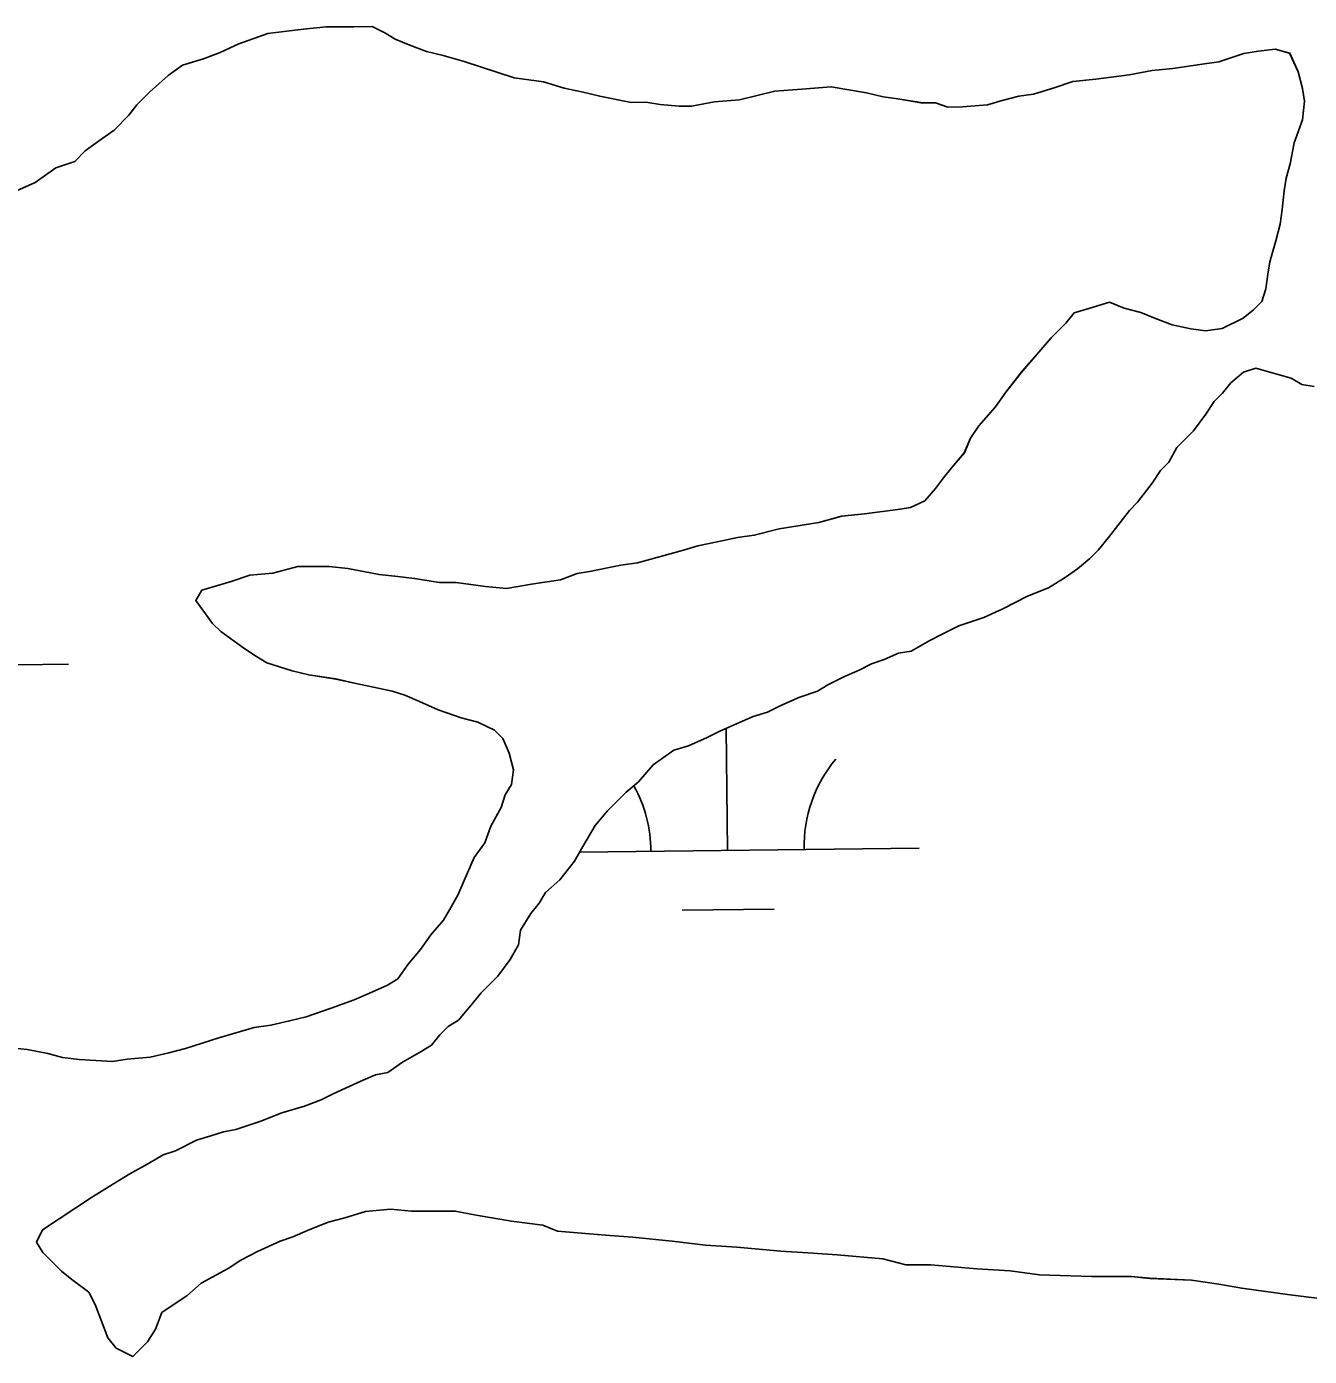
# Model space of a CAD drawing. Extents: x 3704301 to 3742427, y 506229 to 532009.
# Drawn here: x 3739372.2 to 3739706.8, y 529224 to 529571.1 of the extents above; entities that cross this region are included whole.
import ezdxf

# ---------------------------------------------------------------- set-up
doc = ezdxf.new("R2010")
doc.units = 0
doc.layers.add('V-TOPO-SHOR', color=7, linetype='Continuous')
doc.layers.add('V-WETL-SWMP', color=7, linetype='Continuous')

msp = doc.modelspace()

# ---------------------------------------------------------------- linework, layer by layer
at = {"layer": 'V-TOPO-SHOR'}
for points in [[(3739369.58, 529528.18), (3739374.47, 529530.38), (3739379.89, 529534.22), (3739384.77, 529535.87), (3739387.48, 529538.61), (3739391.27, 529541.34), (3739395.06, 529544.08), (3739398.85, 529547.91), (3739401.01, 529550.64), (3739404.26, 529553.92), (3739409.13, 529558.29), (3739412.92, 529561.03), (3739418.35, 529562.69), (3739422.69, 529564.34), (3739427.58, 529566.54), (3739435.17, 529569.3), (3739440.07, 529569.87), (3739444.41, 529570.43), (3739450.39, 529571.01), (3739453.65, 529571.02), (3739457.46, 529571.04), (3739462.35, 529571.07), (3739465.62, 529569.45), (3739468.35, 529567.83), (3739472.17, 529566.22), (3739476.52, 529564.61), (3739480.88, 529563.55), (3739486.33, 529561.94), (3739499.4, 529557.66), (3739507.02, 529556.61), (3739512.46, 529555), (3739517.36, 529553.94), (3739521.72, 529552.88), (3739529.88, 529551.29), (3739533.69, 529551.31), (3739537.5, 529550.78), (3739542.39, 529550.26), (3739545.66, 529550.28), (3739551.64, 529551.4), (3739558.16, 529551.97), (3739567.39, 529554.19), (3739574.46, 529554.77), (3739582.07, 529555.35), (3739591.32, 529553.77), (3739595.67, 529552.7), (3739599.48, 529552.18), (3739606.01, 529551.12), (3739609.28, 529551.14), (3739612.54, 529550.07), (3739616.35, 529550.09), (3739622.87, 529550.67), (3739626.67, 529551.77), (3739631.02, 529552.88), (3739634.82, 529553.45), (3739640.25, 529555.1), (3739645.14, 529556.76), (3739651.12, 529557.33), (3739659.81, 529558.47), (3739665.79, 529559.58), (3739671.22, 529560.15), (3739678.83, 529561.28)], [(3739678.83, 529561.28), (3739683.18, 529561.85), (3739689.69, 529564.06), (3739693.5, 529564.62), (3739697.84, 529565.18), (3739701.66, 529564.11), (3739703.85, 529559.23), (3739704.96, 529554.89), (3739705.52, 529551.63), (3739705, 529546.73), (3739702.86, 529540.74), (3739701.8, 529535.29), (3739700.73, 529531.48), (3739700.2, 529528.22), (3739699.69, 529523.32), (3739699.16, 529519.51), (3739698.09, 529515.16), (3739696.49, 529509.71), (3739695.96, 529506.44), (3739695.44, 529502.64), (3739694.37, 529499.37), (3739692.2, 529497.18), (3739689.5, 529494.99), (3739684.07, 529492.24), (3739679.72, 529491.68), (3739675.91, 529492.2), (3739671.02, 529493.27), (3739666.66, 529494.88), (3739662.84, 529496.49), (3739658.48, 529497.56), (3739654.67, 529499.17), (3739649.24, 529497.51), (3739645.44, 529496.4), (3739643.28, 529493.67), (3739639.49, 529489.85), (3739635.71, 529485.48), (3739631.93, 529481.11), (3739627.6, 529475.65), (3739624.9, 529471.83), (3739620.58, 529466.91), (3739618.42, 529463.64), (3739616.8, 529459.83), (3739613.56, 529456), (3739611.4, 529453.27), (3739609.24, 529450.54), (3739606.54, 529447.27), (3739602.74, 529445.61), (3739599.48, 529445.06), (3739590.78, 529443.93), (3739584.8, 529443.35), (3739578.83, 529441.69), (3739568.51, 529440.01), (3739561.99, 529438.34), (3739557.64, 529437.78), (3739552.75, 529436.66), (3739547.32, 529435.55), (3739543.52, 529434.44), (3739537.55, 529432.78), (3739531.58, 529431.12), (3739527.23, 529430.55), (3739519.08, 529428.88), (3739515.82, 529428.32), (3739511.48, 529426.67), (3739503.87, 529425.54), (3739497.35, 529424.42), (3739491.91, 529424.94), (3739484.29, 529425.99), (3739479.94, 529425.96), (3739473.41, 529427.02), (3739469.06, 529427.54), (3739464.16, 529428.06), (3739456, 529429.65), (3739451.1, 529430.17), (3739447.29, 529430.15), (3739442.94, 529430.13), (3739436.43, 529428.46), (3739430.45, 529427.89), (3739425.56, 529426.23), (3739421.76, 529425.13), (3739417.96, 529424.02), (3739416.34, 529421.3), (3739420.73, 529415.33), (3739422.91, 529413.17), (3739428.91, 529408.85), (3739432.19, 529406.69), (3739434.91, 529405.07), (3739441.45, 529402.93), (3739445.81, 529401.86), (3739452.88, 529400.82), (3739457.78, 529399.75), (3739462.68, 529398.69), (3739467.58, 529397.63), (3739470.85, 529396.56), (3739474.66, 529394.94), (3739479.57, 529392.79), (3739485.56, 529390.65), (3739489.91, 529389.58), (3739494.27, 529387.43), (3739496.46, 529385.26), (3739498.11, 529381.46), (3739499.22, 529377.12)], [(3739630.05, 529420.74), (3739633.31, 529422.39), (3739638.73, 529424.59), (3739643.07, 529427.33), (3739646.32, 529429.52), (3739649.57, 529432.26), (3739651.73, 529434.44), (3739654.44, 529437.72), (3739659.84, 529444.82), (3739662, 529447), (3739665.78, 529451.91), (3739667.95, 529455.19), (3739670.11, 529457.37), (3739672.26, 529461.19), (3739676.59, 529465.56), (3739679.83, 529469.93), (3739681.99, 529473.2), (3739684.16, 529475.39), (3739686.32, 529478.12), (3739689.57, 529480.85), (3739692.82, 529481.96), (3739698.27, 529480.35), (3739702.08, 529479.29), (3739704.81, 529477.67), (3739708.07, 529477.14)], [(3739389.39, 529265.64), (3739393.73, 529268.38), (3739399.15, 529271.67), (3739404.03, 529274.41), (3739407.83, 529276.6), (3739411.08, 529277.71), (3739416.51, 529280.46), (3739420.31, 529281.56), (3739423.57, 529282.67), (3739426.83, 529283.23), (3739433.34, 529285.43), (3739438.77, 529287.64), (3739444.74, 529289.3), (3739449.08, 529290.95), (3739452.34, 529292.6), (3739459.39, 529295.9), (3739463.19, 529297.55), (3739466.45, 529298.11), (3739470.24, 529300.85), (3739475.12, 529303.59), (3739477.83, 529305.23), (3739479.99, 529307.96), (3739482.16, 529310.15), (3739484.87, 529311.79), (3739488.11, 529315.62), (3739490.81, 529318.9), (3739495.14, 529323.27), (3739498.38, 529327.63), (3739500.54, 529331.45), (3739501.06, 529335.26), (3739503.76, 529339.62), (3739505.92, 529342.35), (3739507.54, 529345.08), (3739511.33, 529348.36), (3739515.11, 529353.27), (3739517.27, 529357.09), (3739520.5, 529362.55), (3739523.75, 529366.37), (3739526.45, 529369.1), (3739528.61, 529371.29), (3739531.86, 529374.02), (3739535.65, 529378.39), (3739541.06, 529382.23), (3739544.87, 529383.33), (3739549.75, 529385.53), (3739553, 529387.18), (3739556.8, 529388.83), (3739561.69, 529391.03), (3739565.49, 529392.14), (3739568.74, 529393.79), (3739573.62, 529395.98), (3739578.51, 529397.64), (3739581.22, 529399.29), (3739585.56, 529401.48), (3739589.36, 529403.13), (3739592.61, 529404.78), (3739595.87, 529405.89), (3739599.67, 529407.53), (3739602.93, 529408.09), (3739607.81, 529410.84), (3739611.06, 529412.49), (3739615.4, 529414.68), (3739621.91, 529416.89), (3739626.8, 529419.09), (3739630.05, 529420.74)], [(3739499.22, 529377.12), (3739498.7, 529373.31), (3739497.08, 529370.58), (3739496.01, 529367.32), (3739493.31, 529362.41), (3739491.7, 529358.05), (3739489, 529354.23), (3739486.32, 529348.24), (3739484.7, 529344.42), (3739482.55, 529340.6), (3739480.93, 529337.88), (3739477.69, 529334.05), (3739474.99, 529330.23), (3739471.74, 529326.41), (3739469.04, 529322.59), (3739466.33, 529320.95), (3739461.45, 529318.75), (3739457.65, 529317.1), (3739451.68, 529314.89), (3739445.17, 529312.68), (3739440.82, 529311.57), (3739435.93, 529310.46), (3739431.58, 529309.9), (3739422.36, 529307.13), (3739413.67, 529304.37), (3739409.33, 529303.26), (3739404.44, 529302.15), (3739398.46, 529301.57), (3739394.65, 529301.01), (3739385.95, 529301.51), (3739381.6, 529302.03), (3739377.79, 529303.1), (3739372.34, 529304.16), (3739367.45, 529304.68)], [(3739665.2, 529244.41), (3739660.3, 529244.92), (3739649.97, 529244.87), (3739636.38, 529245.35), (3739628.75, 529246.4), (3739620.05, 529246.9), (3739608.08, 529247.92), (3739601.56, 529247.89), (3739595.57, 529249.49), (3739583.6, 529250.52), (3739575.99, 529251.02), (3739568.91, 529251.53), (3739557.49, 529252.56), (3739549.33, 529253.07), (3739540.62, 529254.11), (3739530.29, 529255.14), (3739523.21, 529255.65), (3739510.7, 529256.68), (3739506.89, 529258.29), (3739498.73, 529259.34), (3739489.47, 529260.92), (3739484.03, 529261.98), (3739479.68, 529261.96), (3739472.61, 529261.92), (3739467.17, 529262.44), (3739460.65, 529261.86), (3739455.22, 529260.2), (3739450.88, 529259.09), (3739445.45, 529256.89), (3739441.65, 529255.24), (3739438.39, 529254.14), (3739432.43, 529251.39), (3739428.08, 529249.19), (3739424.83, 529247), (3739417.78, 529243.16), (3739414, 529239.88), (3739410.74, 529237.69), (3739407.49, 529235.49), (3739405.88, 529231.14), (3739403.72, 529227.86), (3739399.94, 529224.04), (3739395.58, 529226.19), (3739393.39, 529228.9), (3739391.73, 529233.24), (3739390.08, 529237.58), (3739388.43, 529240.83), (3739384.06, 529244.07), (3739381.34, 529246.24), (3739376.42, 529251.11), (3739374.77, 529253.82), (3739376.39, 529257.09), (3739389.39, 529265.64)], [(3739708.73, 529239.19), (3739701.11, 529240.23), (3739689.14, 529241.81), (3739683.15, 529242.86), (3739676.08, 529243.92), (3739665.2, 529244.41)]]:
    msp.add_lwpolyline(points, dxfattribs=at)
at = {"layer": 'V-WETL-SWMP'}
for p, q in [((3739686.32, 529478.12), (3739689.57, 529480.85)), ((3739689.57, 529480.85), (3739692.82, 529481.96)), ((3739692.82, 529481.96), (3739698.27, 529480.35)), ((3739684.16, 529475.39), (3739686.32, 529478.12)), ((3739698.27, 529480.35), (3739702.08, 529479.29)), ((3739702.08, 529479.29), (3739704.81, 529477.67)), ((3739704.81, 529477.67), (3739708.07, 529477.14)), ((3739681.99, 529473.2), (3739684.16, 529475.39)), ((3739679.83, 529469.93), (3739681.99, 529473.2)), ((3739676.59, 529465.56), (3739679.83, 529469.93)), ((3739672.26, 529461.19), (3739676.59, 529465.56)), ((3739670.11, 529457.37), (3739672.26, 529461.19)), ((3739667.94, 529455.19), (3739670.11, 529457.37)), ((3739665.79, 529451.91), (3739667.94, 529455.19)), ((3739662, 529447), (3739665.79, 529451.91)), ((3739659.84, 529444.82), (3739662, 529447)), ((3739654.44, 529437.72), (3739659.84, 529444.82)), ((3739651.73, 529434.44), (3739654.44, 529437.72)), ((3739646.32, 529429.52), (3739649.57, 529432.26)), ((3739649.57, 529432.26), (3739651.73, 529434.44)), ((3739643.07, 529427.33), (3739646.32, 529429.52)), ((3739638.73, 529424.59), (3739643.07, 529427.33)), ((3739630.05, 529420.74), (3739633.31, 529422.39)), ((3739633.31, 529422.39), (3739638.73, 529424.59)), ((3739621.92, 529416.89), (3739626.8, 529419.09)), ((3739626.8, 529419.09), (3739630.05, 529420.74)), ((3739611.06, 529412.49), (3739615.4, 529414.68)), ((3739615.4, 529414.68), (3739621.92, 529416.89)), ((3739607.81, 529410.84), (3739611.06, 529412.49)), ((3739599.67, 529407.54), (3739602.93, 529408.09)), ((3739602.93, 529408.09), (3739607.81, 529410.84)), ((3739369.66, 529404.54), (3739383.11, 529404.71)), ((3739589.36, 529403.13), (3739592.61, 529404.78)), ((3739592.61, 529404.78), (3739595.87, 529405.89)), ((3739595.87, 529405.89), (3739599.67, 529407.54)), ((3739581.22, 529399.29), (3739585.56, 529401.48)), ((3739585.56, 529401.48), (3739589.36, 529403.13)), ((3739573.62, 529395.98), (3739578.51, 529397.64)), ((3739578.51, 529397.64), (3739581.22, 529399.29)), ((3739568.74, 529393.79), (3739573.62, 529395.98)), ((3739556.8, 529388.83), (3739561.69, 529391.03)), ((3739561.69, 529391.03), (3739565.49, 529392.14)), ((3739565.49, 529392.14), (3739568.74, 529393.79)), ((3739549.75, 529385.53), (3739553, 529387.18)), ((3739553, 529387.18), (3739556.8, 529388.83)), ((3739555.03, 529356.06), (3739554.64, 529387.89)), ((3739544.87, 529383.33), (3739549.75, 529385.53)), ((3739535.65, 529378.39), (3739541.07, 529382.23)), ((3739541.07, 529382.23), (3739544.87, 529383.33)), ((3739531.86, 529374.02), (3739535.65, 529378.39)), ((3739528.61, 529371.29), (3739531.86, 529374.02)), ((3739526.45, 529369.1), (3739528.61, 529371.29)), ((3739520.5, 529362.55), (3739523.75, 529366.37)), ((3739523.75, 529366.37), (3739526.45, 529369.1)), ((3739517.27, 529357.09), (3739520.5, 529362.55)), ((3739515.11, 529353.28), (3739517.27, 529357.09)), ((3739516.42, 529355.59), (3739605.03, 529356.67)), ((3739511.33, 529348.36), (3739515.11, 529353.28)), ((3739507.54, 529345.08), (3739511.33, 529348.36)), ((3739503.76, 529339.62), (3739505.92, 529342.35)), ((3739505.92, 529342.35), (3739507.54, 529345.08)), ((3739501.06, 529335.26), (3739503.76, 529339.62)), ((3739543.22, 529340.49), (3739567.22, 529340.78)), ((3739500.54, 529331.45), (3739501.06, 529335.26)), ((3739498.38, 529327.63), (3739500.54, 529331.45)), ((3739495.14, 529323.27), (3739498.38, 529327.63)), ((3739490.81, 529318.89), (3739495.14, 529323.27)), ((3739488.11, 529315.62), (3739490.81, 529318.89)), ((3739484.87, 529311.8), (3739488.11, 529315.62)), ((3739482.16, 529310.15), (3739484.87, 529311.8)), ((3739477.83, 529305.23), (3739479.99, 529307.96)), ((3739479.99, 529307.96), (3739482.16, 529310.15)), ((3739475.12, 529303.59), (3739477.83, 529305.23)), ((3739466.45, 529298.11), (3739470.24, 529300.85)), ((3739470.24, 529300.85), (3739475.12, 529303.59)), ((3739459.39, 529295.9), (3739463.19, 529297.55)), ((3739463.19, 529297.55), (3739466.45, 529298.11)), ((3739452.34, 529292.6), (3739459.39, 529295.9)), ((3739444.74, 529289.3), (3739449.08, 529290.95)), ((3739449.08, 529290.95), (3739452.34, 529292.6)), ((3739433.34, 529285.43), (3739438.77, 529287.64)), ((3739438.77, 529287.64), (3739444.74, 529289.3)), ((3739423.57, 529282.67), (3739426.83, 529283.23)), ((3739426.83, 529283.23), (3739433.34, 529285.43)), ((3739411.08, 529277.71), (3739416.51, 529280.46)), ((3739416.51, 529280.46), (3739420.31, 529281.56)), ((3739420.31, 529281.56), (3739423.57, 529282.67)), ((3739404.03, 529274.41), (3739407.83, 529276.6)), ((3739407.83, 529276.6), (3739411.08, 529277.71)), ((3739399.15, 529271.67), (3739404.03, 529274.41)), ((3739393.73, 529268.38), (3739399.15, 529271.67)), ((3739376.39, 529257.09), (3739389.39, 529265.64)), ((3739389.39, 529265.64), (3739393.73, 529268.38)), ((3739467.17, 529262.44), (3739460.65, 529261.86)), ((3739472.61, 529261.92), (3739467.17, 529262.44)), ((3739484.03, 529261.98), (3739479.68, 529261.96)), ((3739489.47, 529260.92), (3739484.03, 529261.98)), ((3739450.88, 529259.09), (3739445.45, 529256.89)), ((3739455.22, 529260.2), (3739450.88, 529259.09)), ((3739460.65, 529261.86), (3739455.22, 529260.2)), ((3739479.68, 529261.96), (3739472.61, 529261.92)), ((3739498.73, 529259.34), (3739489.47, 529260.92)), ((3739506.89, 529258.29), (3739498.73, 529259.34)), ((3739374.77, 529253.82), (3739376.39, 529257.09)), ((3739441.65, 529255.24), (3739438.39, 529254.14)), ((3739445.45, 529256.89), (3739441.65, 529255.24)), ((3739510.7, 529256.68), (3739506.89, 529258.29)), ((3739523.21, 529255.65), (3739510.7, 529256.68)), ((3739530.29, 529255.14), (3739523.21, 529255.65)), ((3739540.62, 529254.11), (3739530.29, 529255.14)), ((3739376.42, 529251.11), (3739374.77, 529253.82)), ((3739438.39, 529254.14), (3739432.43, 529251.39)), ((3739549.33, 529253.07), (3739540.62, 529254.11)), ((3739557.49, 529252.56), (3739549.33, 529253.07)), ((3739568.91, 529251.53), (3739557.49, 529252.56)), ((3739381.33, 529246.24), (3739376.42, 529251.11)), ((3739428.09, 529249.19), (3739424.83, 529247)), ((3739432.43, 529251.39), (3739428.09, 529249.19)), ((3739575.98, 529251.02), (3739568.91, 529251.53)), ((3739583.6, 529250.52), (3739575.98, 529251.02)), ((3739595.57, 529249.49), (3739583.6, 529250.52)), ((3739601.56, 529247.89), (3739595.57, 529249.49)), ((3739384.06, 529244.08), (3739381.33, 529246.24)), ((3739424.83, 529247), (3739417.78, 529243.16)), ((3739608.08, 529247.92), (3739601.56, 529247.89)), ((3739620.05, 529246.9), (3739608.08, 529247.92)), ((3739628.75, 529246.4), (3739620.05, 529246.9)), ((3739636.37, 529245.35), (3739628.75, 529246.4)), ((3739649.97, 529244.87), (3739636.37, 529245.35)), ((3739660.3, 529244.92), (3739649.97, 529244.87)), ((3739665.2, 529244.4), (3739660.3, 529244.92)), ((3739388.43, 529240.84), (3739384.06, 529244.08)), ((3739417.78, 529243.16), (3739413.99, 529239.88)), ((3739676.08, 529243.92), (3739665.2, 529244.4)), ((3739683.15, 529242.86), (3739676.08, 529243.92)), ((3739689.14, 529241.81), (3739683.15, 529242.86)), ((3739701.11, 529240.23), (3739689.14, 529241.81)), ((3739390.08, 529237.58), (3739388.43, 529240.84)), ((3739410.74, 529237.69), (3739407.49, 529235.49)), ((3739413.99, 529239.88), (3739410.74, 529237.69)), ((3739708.73, 529239.19), (3739701.11, 529240.23)), ((3739391.73, 529233.24), (3739390.08, 529237.58)), ((3739407.49, 529235.49), (3739405.88, 529231.14)), ((3739393.39, 529228.9), (3739391.73, 529233.24)), ((3739405.88, 529231.14), (3739403.72, 529227.86)), ((3739395.58, 529226.19), (3739393.39, 529228.9)), ((3739403.72, 529227.86), (3739399.94, 529224.04)), ((3739399.94, 529224.04), (3739395.58, 529226.19))]:
    msp.add_line(p, q, dxfattribs=at)
for points in [[(3739369.58, 529528.18), (3739374.47, 529530.38), (3739379.89, 529534.22), (3739384.77, 529535.87), (3739387.48, 529538.61), (3739391.27, 529541.34), (3739395.06, 529544.08), (3739398.85, 529547.91), (3739401.01, 529550.64), (3739404.26, 529553.92), (3739409.13, 529558.29), (3739412.92, 529561.03), (3739418.35, 529562.69), (3739422.69, 529564.34), (3739427.58, 529566.54), (3739435.17, 529569.3), (3739440.07, 529569.87), (3739444.41, 529570.43), (3739450.39, 529571.01), (3739453.65, 529571.02), (3739457.46, 529571.04), (3739462.35, 529571.07), (3739465.62, 529569.45), (3739468.35, 529567.83), (3739472.17, 529566.22), (3739476.52, 529564.61), (3739480.88, 529563.55), (3739486.33, 529561.94), (3739499.4, 529557.66), (3739507.02, 529556.61), (3739512.46, 529555.01), (3739517.36, 529553.94), (3739521.72, 529552.88), (3739529.88, 529551.29), (3739533.69, 529551.31), (3739537.5, 529550.78), (3739542.4, 529550.26), (3739545.66, 529550.28), (3739551.63, 529551.4), (3739558.16, 529551.97), (3739567.39, 529554.19), (3739574.46, 529554.77), (3739582.07, 529555.35), (3739591.32, 529553.77), (3739595.67, 529552.7), (3739599.48, 529552.18), (3739606.01, 529551.13), (3739609.28, 529551.14), (3739612.54, 529550.07), (3739616.35, 529550.09), (3739622.87, 529550.67), (3739626.67, 529551.77), (3739631.02, 529552.88), (3739634.82, 529553.45), (3739640.25, 529555.1), (3739645.14, 529556.76), (3739651.12, 529557.33), (3739659.81, 529558.47), (3739665.79, 529559.58), (3739671.22, 529560.15), (3739678.83, 529561.28)], [(3739678.83, 529561.28), (3739683.18, 529561.85), (3739689.69, 529564.05), (3739693.5, 529564.62), (3739697.84, 529565.18), (3739701.65, 529564.11), (3739703.85, 529559.23), (3739704.96, 529554.89), (3739705.52, 529551.63), (3739705, 529546.73), (3739702.86, 529540.74), (3739701.8, 529535.29), (3739700.73, 529531.48), (3739700.2, 529528.22), (3739699.68, 529523.32), (3739699.16, 529519.51), (3739698.09, 529515.16), (3739696.49, 529509.71), (3739695.96, 529506.45), (3739695.44, 529502.64), (3739694.37, 529499.37), (3739692.2, 529497.18), (3739689.5, 529494.99), (3739684.07, 529492.25), (3739679.72, 529491.68), (3739675.91, 529492.2), (3739671.02, 529493.27), (3739666.66, 529494.88), (3739662.84, 529496.49), (3739658.49, 529497.56), (3739654.67, 529499.17), (3739649.24, 529497.51), (3739645.44, 529496.4), (3739643.28, 529493.67), (3739639.49, 529489.85), (3739635.71, 529485.48), (3739631.92, 529481.11), (3739627.6, 529475.65), (3739624.9, 529471.83), (3739620.58, 529466.91), (3739618.42, 529463.64), (3739616.81, 529459.82), (3739613.56, 529456), (3739611.4, 529453.27), (3739609.24, 529450.54), (3739606.54, 529447.27), (3739602.74, 529445.61), (3739599.48, 529445.06), (3739590.78, 529443.92), (3739584.81, 529443.35), (3739578.83, 529441.69), (3739568.51, 529440.01), (3739561.99, 529438.34), (3739557.64, 529437.78), (3739552.75, 529436.66), (3739547.32, 529435.55), (3739543.52, 529434.44), (3739537.55, 529432.78), (3739531.58, 529431.12), (3739527.23, 529430.55), (3739519.08, 529428.88), (3739515.82, 529428.32), (3739511.48, 529426.67), (3739503.87, 529425.54), (3739497.35, 529424.42), (3739491.91, 529424.94), (3739484.29, 529425.99), (3739479.94, 529425.96), (3739473.41, 529427.02), (3739469.06, 529427.54), (3739464.16, 529428.06), (3739456, 529429.65), (3739451.1, 529430.17), (3739447.29, 529430.15), (3739442.94, 529430.13), (3739436.43, 529428.46), (3739430.45, 529427.89), (3739425.56, 529426.23), (3739421.76, 529425.13), (3739417.96, 529424.02), (3739416.34, 529421.29), (3739420.72, 529415.33), (3739422.91, 529413.17), (3739428.91, 529408.85), (3739432.19, 529406.69), (3739434.91, 529405.07), (3739441.45, 529402.93), (3739445.81, 529401.87), (3739452.88, 529400.81), (3739457.78, 529399.75), (3739462.68, 529398.69), (3739467.58, 529397.63), (3739470.85, 529396.56), (3739474.66, 529394.94), (3739479.57, 529392.79), (3739485.56, 529390.65), (3739489.91, 529389.58), (3739494.27, 529387.43), (3739496.46, 529385.26), (3739498.11, 529381.47), (3739499.22, 529377.12)], [(3739499.22, 529377.12), (3739498.7, 529373.31), (3739497.08, 529370.58), (3739496.01, 529367.32), (3739493.31, 529362.41), (3739491.7, 529358.05), (3739489, 529354.23), (3739486.31, 529348.24), (3739484.7, 529344.42), (3739482.55, 529340.6), (3739480.93, 529337.88), (3739477.69, 529334.05), (3739474.99, 529330.23), (3739471.74, 529326.41), (3739469.04, 529322.59), (3739466.33, 529320.95), (3739461.45, 529318.75), (3739457.65, 529317.1), (3739451.68, 529314.89), (3739445.17, 529312.68), (3739440.82, 529311.57), (3739435.93, 529310.46), (3739431.59, 529309.9), (3739422.36, 529307.13), (3739413.67, 529304.37), (3739409.33, 529303.26), (3739404.44, 529302.15), (3739398.46, 529301.57), (3739394.65, 529301.01), (3739385.95, 529301.51), (3739381.6, 529302.03), (3739377.79, 529303.1), (3739372.34, 529304.16), (3739367.45, 529304.68)]]:
    msp.add_lwpolyline(points, dxfattribs=at)
for centre, start, end in [((3739610.27, 529357.21), 139.9282, 181.4719), ((3739499.79, 529355.86), 359.9282, 29.0275)]:
    msp.add_arc(centre, 35.25, start, end, dxfattribs=at)

doc.saveas('drawing.dxf')
